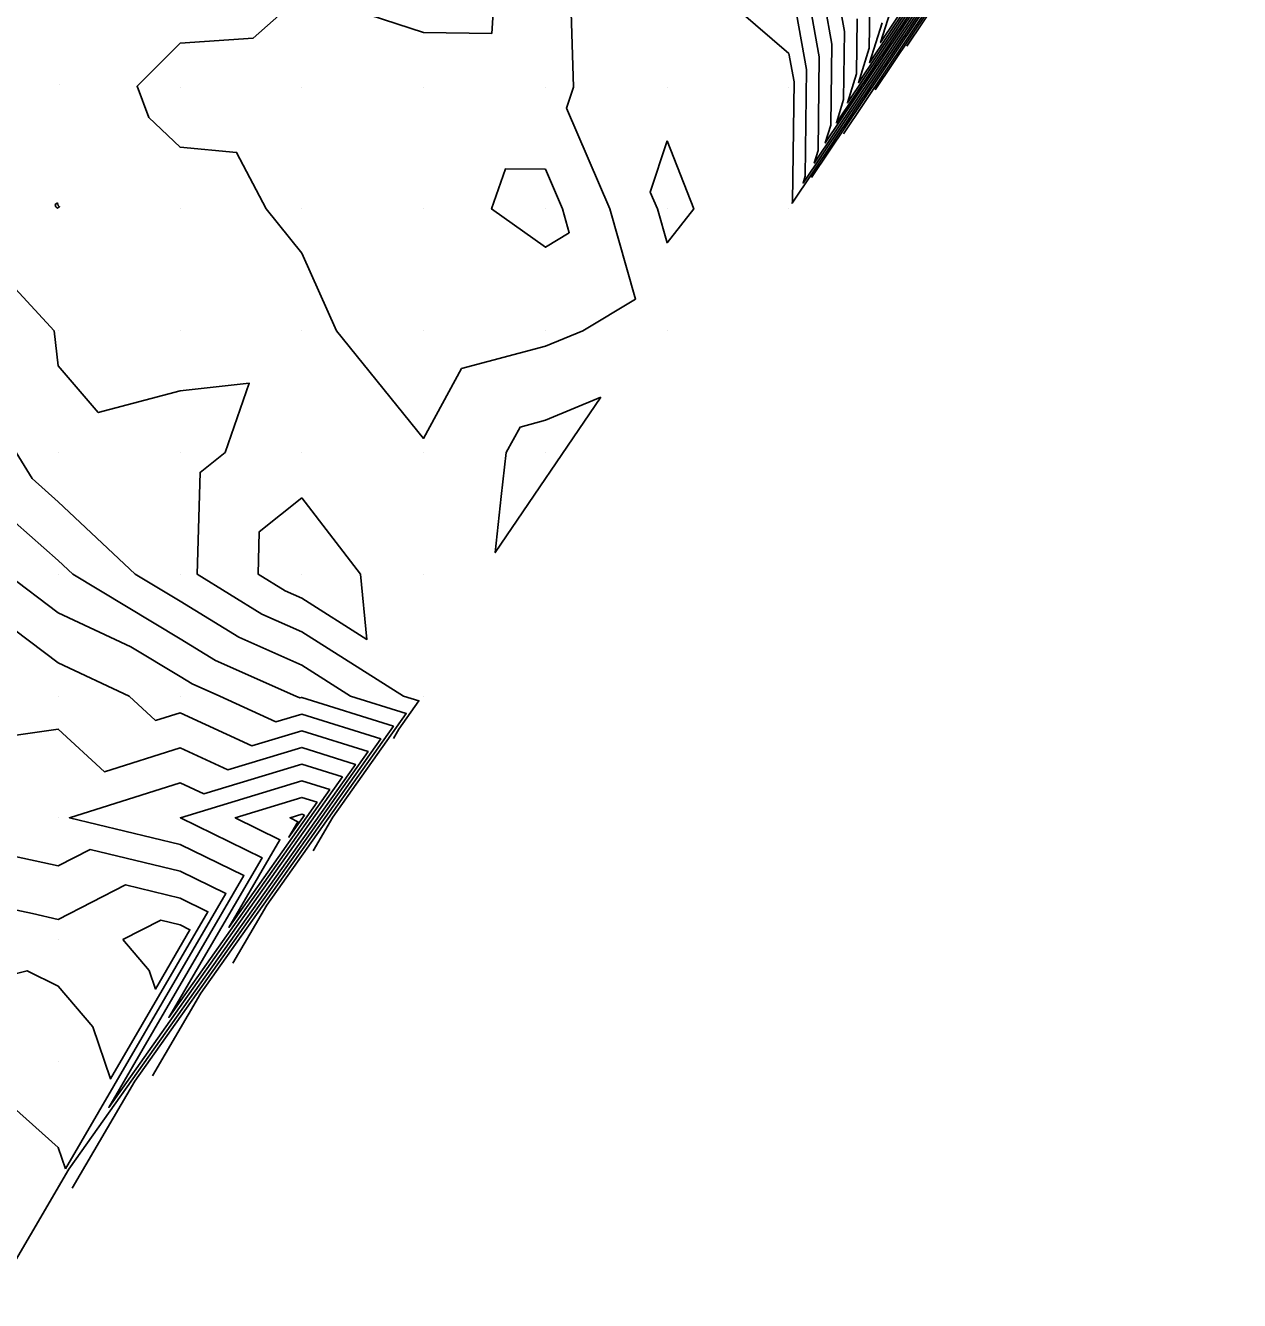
# Model space of a CAD drawing. Extents: x 2188792 to 2191981, y 386090 to 389710.
# Drawn here: x 2190337.4 to 2190437.2, y 387430.5 to 387535.2 of the extents above; entities that cross this region are included whole.
import ezdxf

# ---------------------------------------------------------------- set-up
doc = ezdxf.new("R2010")
doc.units = 0
for name, color, linetype in [('DTM Contours Major', 7, 'Continuous'), ('DTM Contours Minor', 7, 'Continuous'), ('Exist DTM QL2 LIDAR Elevation Point', 7, 'Continuous')]:
    doc.layers.add(name, color=color, linetype=linetype)

msp = doc.modelspace()

# ---------------------------------------------------------------- linework, layer by layer
at = {"layer": 'DTM Contours Major'}
for points in [[(2190434.61, 387571.35), (2190402.01, 387522.73)], [(2190430.38, 387566.5), (2190404.04, 387527.21), (2190404.64, 387529.14), (2190404.71, 387534.72), (2190403.73, 387540.16)], [(2190390.14, 387525.75), (2190388.76, 387521.54), (2190389.36, 387520.15), (2190390.14, 387517.37), (2190392.34, 387520.15), (2190390.14, 387525.75)], [(2190340.06, 387520.65), (2190339.87, 387520.51), (2190339.94, 387520.33), (2190340.05, 387520.2), (2190340.24, 387520.33), (2190340.14, 387520.42), (2190340.06, 387520.65)], [(2190384.69, 387504.7), (2190380.14, 387502.79), (2190378.06, 387502.24), (2190376.92, 387500.15), (2190376.52, 387496.53), (2190376.03, 387491.93), (2190384.69, 387504.7)], [(2190360.14, 387496.43), (2190356.65, 387493.64), (2190356.56, 387490.15), (2190358.77, 387488.78), (2190360.14, 387488.18), (2190365.49, 387484.8), (2190364.97, 387490.15), (2190360.14, 387496.43)], [(2190330.47, 387490.15), (2190340.14, 387482.88), (2190345.95, 387480.15), (2190348.13, 387478.14), (2190350.14, 387478.77), (2190356.04, 387476.05), (2190360.14, 387477.3), (2190365.58, 387475.59), (2190346.43, 387448.53), (2190341.28, 387439.74)], [(2190360.37, 387470.37), (2190360.14, 387470.45), (2190359.17, 387470.15), (2190359.82, 387469.83), (2190359.08, 387468.55), (2190360.37, 387470.37)], [(2190330.14, 387463.97), (2190338.01, 387462.28), (2190340.14, 387461.81), (2190345.65, 387464.64), (2190350.14, 387463.56), (2190352.43, 387462.44), (2190344.42, 387448.71), (2190342.97, 387452.98)], [(2190342.97, 387452.98), (2190340.14, 387456.32), (2190337.58, 387457.59), (2190330.14, 387455.74)]]:
    msp.add_lwpolyline(points, dxfattribs=at)
at = {"layer": 'DTM Contours Minor'}
for points in [[(2190437.15, 387574.26), (2190409.84, 387533.53)], [(2190436.3, 387573.29), (2190407.23, 387529.93)], [(2190435.46, 387572.32), (2190404.62, 387526.33)], [(2190433.77, 387570.38), (2190400.4, 387520.62), (2190400.44, 387520.75), (2190400.57, 387530.58), (2190400.15, 387532.91), (2190391.74, 387540.16)], [(2190432.92, 387569.41), (2190401.31, 387522.27), (2190401.49, 387522.85), (2190401.6, 387531.61), (2190400.15, 387539.71)], [(2190432.07, 387568.44), (2190402.22, 387523.92), (2190402.54, 387524.95), (2190402.64, 387532.65), (2190401.29, 387540.16)], [(2190431.23, 387567.47), (2190403.13, 387525.57), (2190403.59, 387527.04), (2190403.67, 387533.68), (2190402.51, 387540.16)], [(2190429.53, 387565.53), (2190404.95, 387528.86), (2190405.69, 387531.24), (2190405.75, 387535.75)], [(2190428.69, 387564.56), (2190405.86, 387530.51), (2190406.74, 387533.34), (2190406.78, 387536.79)], [(2190427.84, 387563.59), (2190406.77, 387532.16), (2190407.79, 387535.44)], [(2190408.84, 387537.54), (2190407.68, 387533.81), (2190426.99, 387562.62)], [(2190363.49, 387536.81), (2190370.14, 387534.64), (2190375.74, 387534.56), (2190376.11, 387540.16)], [(2190310.07, 387539.19), (2190301.88, 387529.98), (2190301.68, 387521.68), (2190309.89, 387522.94), (2190317.56, 387527.57), (2190320.14, 387525.47), (2190326.38, 387526.4), (2190330.14, 387521.92), (2190330.78, 387520.17), (2190335.31, 387514.99), (2190339.79, 387510.15), (2190340.14, 387507.26), (2190343.42, 387503.43), (2190350.14, 387505.22), (2190355.82, 387505.83), (2190353.85, 387500.15), (2190351.79, 387498.51), (2190351.55, 387490.15), (2190356.86, 387486.87), (2190360.14, 387485.43), (2190368.5, 387480.15), (2190369.75, 387479.76), (2190368.1, 387477.43), (2190367.66, 387476.67)], [(2190382.2, 387538.1), (2190382.46, 387530.16), (2190381.88, 387528.42), (2190385.45, 387520.15), (2190387.55, 387512.75), (2190383.21, 387510.15), (2190380.14, 387508.87), (2190373.26, 387507.04), (2190370.14, 387501.31), (2190362.98, 387510.15), (2190360.14, 387516.51), (2190357.21, 387520.15), (2190354.78, 387524.79), (2190350.14, 387525.22), (2190347.57, 387527.65), (2190346.61, 387530.22), (2190350.14, 387533.76), (2190356.13, 387534.17), (2190360.14, 387537.74)], [(2190381.55, 387520.15), (2190380.14, 387523.41), (2190376.86, 387523.44), (2190375.72, 387520.15), (2190380.14, 387517.01), (2190382.11, 387518.19), (2190381.55, 387520.15)], [(2190336.67, 387500.15), (2190337.99, 387498), (2190340.14, 387496.1), (2190346.46, 387490.15), (2190350.14, 387487.93), (2190354.96, 387484.97), (2190360.14, 387482.68), (2190364.15, 387480.15), (2190368.71, 387478.71), (2190362.68, 387470.2), (2190361.06, 387467.44)], [(2190335.42, 387495.44), (2190340.14, 387491.27), (2190341.33, 387490.15), (2190350.14, 387484.85), (2190353.05, 387483.06), (2190359.64, 387480.15), (2190359.98, 387479.99), (2190360.14, 387480.04), (2190367.66, 387477.67), (2190357.26, 387462.98), (2190354.47, 387458.21)], [(2190335.94, 387490.15), (2190340.14, 387486.99), (2190346.09, 387484.2), (2190350.14, 387481.76), (2190351.14, 387481.15), (2190353.4, 387480.15), (2190358.01, 387478.02), (2190360.14, 387478.67), (2190366.62, 387476.63), (2190351.84, 387455.75), (2190347.87, 387448.97)], [(2190333.77, 387476.52), (2190340.14, 387477.43), (2190343.92, 387473.93), (2190350.14, 387475.89), (2190354.07, 387474.08), (2190360.14, 387475.93), (2190364.54, 387474.54), (2190341.01, 387441.3), (2190334.68, 387430.51)], [(2190363.49, 387473.5), (2190360.14, 387474.56), (2190352.1, 387472.11), (2190350.14, 387473.01), (2190341.05, 387470.15), (2190350.14, 387467.96), (2190355.39, 387465.4), (2190344.28, 387446.36), (2190363.49, 387473.5)], [(2190362.45, 387472.46), (2190360.14, 387473.19), (2190350.17, 387470.15), (2190356.87, 387466.87), (2190349.21, 387453.76), (2190362.45, 387472.46)], [(2190361.41, 387471.42), (2190360.14, 387471.82), (2190354.67, 387470.15), (2190358.34, 387468.35), (2190354.15, 387461.15), (2190361.41, 387471.42)], [(2190332.4, 387467.88), (2190340.14, 387466.2), (2190342.75, 387467.54), (2190350.14, 387465.76), (2190353.91, 387463.92), (2190340.73, 387441.33)], [(2190345.44, 387460.15), (2190348.55, 387461.74), (2190350.14, 387461.36), (2190350.95, 387460.96), (2190348.11, 387456.09), (2190347.59, 387457.6), (2190345.44, 387460.15)], [(2190340.73, 387441.33), (2190340.14, 387443.07), (2190332.21, 387450.15)]]:
    msp.add_lwpolyline(points, dxfattribs=at)
at = {"layer": 'Exist DTM QL2 LIDAR Elevation Point'}
for p, q in [((2190340.21, 387530.33), (2190340.21, 387530.33)), ((2190350.14, 387530.16), (2190350.14, 387530.16)), ((2190360.14, 387530.16), (2190360.14, 387530.16)), ((2190370.14, 387530.16), (2190370.14, 387530.16)), ((2190380.14, 387530.16), (2190380.14, 387530.16)), ((2190390.14, 387530.16), (2190390.14, 387530.16)), ((2190400.15, 387530.16), (2190400.15, 387530.16)), ((2190340.05, 387520.33), (2190340.05, 387520.33)), ((2190350.14, 387520.15), (2190350.14, 387520.15)), ((2190360.14, 387520.15), (2190360.14, 387520.15)), ((2190370.14, 387520.15), (2190370.14, 387520.15)), ((2190380.14, 387520.15), (2190380.14, 387520.15)), ((2190390.14, 387520.15), (2190390.14, 387520.15)), ((2190400.15, 387520.15), (2190400.15, 387520.15)), ((2190340.14, 387510.15), (2190340.14, 387510.15)), ((2190350.14, 387510.15), (2190350.14, 387510.15)), ((2190360.14, 387510.15), (2190360.14, 387510.15)), ((2190370.14, 387510.15), (2190370.14, 387510.15)), ((2190380.14, 387510.15), (2190380.14, 387510.15)), ((2190390.14, 387510.15), (2190390.14, 387510.15)), ((2190340.14, 387500.15), (2190340.14, 387500.15)), ((2190350.14, 387500.15), (2190350.14, 387500.15)), ((2190360.14, 387500.15), (2190360.14, 387500.15)), ((2190370.14, 387500.15), (2190370.14, 387500.15)), ((2190380.14, 387500.15), (2190380.14, 387500.15)), ((2190340.14, 387490.15), (2190340.14, 387490.15)), ((2190350.14, 387490.15), (2190350.14, 387490.15)), ((2190360.14, 387490.15), (2190360.14, 387490.15)), ((2190370.14, 387490.15), (2190370.14, 387490.15)), ((2190340.14, 387480.15), (2190340.14, 387480.15)), ((2190350.14, 387480.15), (2190350.14, 387480.15)), ((2190360.14, 387480.15), (2190360.14, 387480.15)), ((2190370.14, 387480.15), (2190370.14, 387480.15)), ((2190340.14, 387470.15), (2190340.14, 387470.15)), ((2190350.14, 387470.15), (2190350.14, 387470.15)), ((2190360.14, 387470.15), (2190360.14, 387470.15)), ((2190340.14, 387460.15), (2190340.14, 387460.15)), ((2190350.14, 387460.15), (2190350.14, 387460.15)), ((2190340.14, 387450.15), (2190340.14, 387450.15)), ((2190340.14, 387440.15), (2190340.14, 387440.15))]:
    msp.add_line(p, q, dxfattribs=at)

doc.saveas('drawing.dxf')
